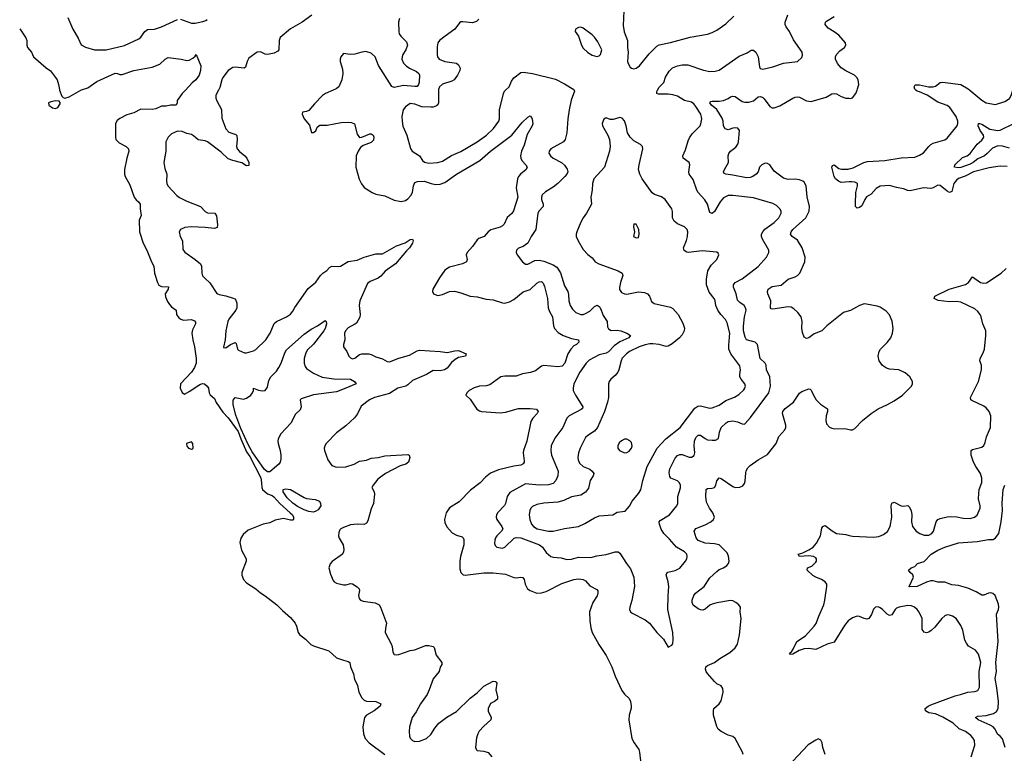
# Model space of a CAD drawing. Header units: inches. Extents: x 2001573 to 2220545, y 644482 to 846830.
# Tile 529 of 656: x 2072800 to 2081346, y 834240 to 840612. Entities that reach past the tile are written whole.
import ezdxf

# ---------------------------------------------------------------- set-up
doc = ezdxf.new("R2010")
doc.units = ezdxf.units.IN
doc.header["$MEASUREMENT"] = 0
for name, color, linetype in [('C0873', 7, 'Continuous'), ('C0874', 7, 'Continuous'), ('C0883', 7, 'Continuous'), ('C0884', 7, 'Continuous')]:
    doc.layers.add(name, color=color, linetype=linetype)

msp = doc.modelspace()

# ---------------------------------------------------------------- linework, layer by layer
at = {"layer": 'C0873', "color": 5}
for points, elevation in [([(2073146.2, 840000), (2073166.8, 839946.8), (2073176, 839936), (2073190.8, 839930.8), (2073230, 839940.3), (2073330, 840000)], 260), ([(2074238.9, 840000), (2074210.3, 839969.7), (2074166.8, 839910), (2074166.8, 839890), (2074158, 839870), (2074110, 839869.6), (2074070, 839859.3), (2074030, 839860.9), (2073981.1, 839838.9), (2073950, 839831.2), (2073850, 839834.2), (2073790, 839804.2), (2073730, 839785.1), (2073670, 839753.7), (2073644.9, 839735.1), (2073630.2, 839710), (2073630.2, 839590), (2073635.2, 839570), (2073662.2, 839542.2), (2073722.8, 839510), (2073744, 839490), (2073747.7, 839470), (2073730.7, 839410), (2073710.8, 839310), (2073711, 839270), (2073716, 839250), (2073756.7, 839176.7), (2073794, 839070), (2073810, 839046), (2073830, 839031), (2073846.8, 839010), (2073844.9, 838970), (2073854.4, 838910), (2073837.1, 838870), (2073838.8, 838770), (2073870.5, 838670), (2073904.4, 838610), (2073943, 838510), (2073964.9, 838470), (2073970.4, 838410), (2073994.9, 838330), (2074006.8, 838306.8), (2074030, 838295.3), (2074091.4, 838291.4), (2074087.7, 838270), (2074063.8, 838230), (2074065.2, 838205.2), (2074083.4, 838163.4), (2074099.3, 838139.3), (2074118.5, 838118.5), (2074157.3, 838090), (2074160.7, 838050), (2074182, 838022), (2074198, 838010), (2074222.8, 838002.8), (2074290, 838007.2), (2074317.2, 837997.2), (2074326, 837986), (2074326.7, 837970), (2074300.8, 837919.2), (2074295.2, 837890), (2074302.4, 837830), (2074318.6, 837770), (2074331.5, 837670), (2074331.4, 837630), (2074317.1, 837590), (2074290.1, 837550), (2074196.4, 837450), (2074192.2, 837410), (2074210, 837372.4), (2074230, 837360.1), (2074275.9, 837384.1), (2074339.2, 837430), (2074370, 837446.5), (2074390, 837452.8), (2074404.7, 837450), (2074428.6, 837428.6), (2074439.3, 837410), (2074443.8, 837370), (2074453.5, 837353.5), (2074490, 837320.7), (2074506.6, 837286.6), (2074562.3, 837202.3), (2074610, 837154), (2074696.5, 837036.5), (2074718.1, 836970), (2074770, 836858), (2074798.5, 836818.5), (2074891.9, 836631.9), (2074900.1, 836590), (2074901.3, 836550), (2074907.7, 836530), (2074950, 836494.6), (2074990, 836478.8), (2075006.5, 836466.5), (2075056.9, 836410), (2075148.6, 836330), (2075167.5, 836310), (2075177.7, 836290), (2075176.5, 836270), (2075170, 836265.1), (2075150, 836265.5), (2075090, 836280.2), (2075016.3, 836263.7), (2074970, 836243.2), (2074913, 836230), (2074782.4, 836177.6), (2074739.8, 836140.2), (2074719.6, 836110), (2074710.2, 836070), (2074724.2, 836004.2), (2074766.4, 835930), (2074766, 835910), (2074727.7, 835810), (2074727.9, 835787.9), (2074743, 835750), (2074770, 835720.4), (2074849.3, 835669.3), (2074890, 835633.4), (2074930, 835608.8), (2075033, 835530), (2075079.9, 835479.9), (2075150, 835420.5), (2075190.7, 835370), (2075203.4, 835343.4), (2075218, 835290), (2075230, 835270.8), (2075280.7, 835230), (2075325.7, 835185.7), (2075350, 835173.4), (2075484.7, 835130), (2075550, 835070.6), (2075610, 835047.7), (2075650, 835038.8), (2075664.7, 835030), (2075670.5, 834990), (2075697.1, 834930), (2075705.1, 834885.1), (2075733, 834830), (2075743.8, 834770), (2075770, 834722), (2075790, 834701.6), (2075810, 834694), (2075892, 834690), (2075936, 834670), (2075930, 834649.4), (2075875.5, 834610), (2075809.1, 834570.9), (2075792.2, 834550), (2075778, 834470), (2075783.1, 834410), (2075797.6, 834370), (2075832.4, 834330), (2075970, 834228.5)], 260), ([(2074525.4, 840000), (2074503.4, 839956.6), (2074502.4, 839930), (2074510, 839907.3), (2074551.8, 839831.8), (2074555.2, 839755.2), (2074590, 839662.4), (2074615, 839635), (2074675, 839615), (2074685.1, 839605.1), (2074688.4, 839570), (2074681.2, 839510), (2074687.8, 839490), (2074707.1, 839467.1), (2074754, 839430), (2074770.2, 839410), (2074788.4, 839370), (2074790, 839344), (2074770, 839343.5), (2074727.2, 839367.2), (2074650, 839388.4), (2074610, 839404.3), (2074550, 839459.9), (2074430, 839549.9), (2074410, 839559.9), (2074350, 839567.2), (2074310, 839603.9), (2074290, 839613.5), (2074250, 839622.4), (2074210, 839639.8), (2074170, 839643.1), (2074118.3, 839621.7), (2074090, 839592.7), (2074068.7, 839550), (2074067.2, 839470), (2074050.3, 839370), (2074059, 839319), (2074078, 839270), (2074074.9, 839210), (2074077.3, 839190), (2074086.5, 839170), (2074165.1, 839085.1), (2074187.9, 839067.9), (2074250, 839036.9), (2074368, 838990), (2074410, 838945.3), (2074430, 838934.9), (2074494, 838930), (2074507.9, 838907.9), (2074518, 838830), (2074514.5, 838805.5), (2074490, 838797.8), (2074410, 838807.9), (2074287.1, 838812.9), (2074232.8, 838807.2), (2074196.3, 838790), (2074184.4, 838770), (2074193.7, 838730), (2074212.6, 838690), (2074215.6, 838615.6), (2074233.3, 838593.3), (2074323, 838530), (2074368.5, 838490), (2074378, 838470), (2074381.1, 838410), (2074387.9, 838387.9), (2074405.8, 838365.8), (2074450, 838326), (2074510, 838233.7), (2074530, 838223.6), (2074590, 838214.3), (2074653.4, 838193.4), (2074667.6, 838187.6), (2074676, 838176), (2074685.2, 838150), (2074684.9, 838110), (2074674.9, 838090), (2074614, 838010), (2074606.7, 837990), (2074590.4, 837910.4), (2074582.7, 837830), (2074568.7, 837768.7), (2074570, 837764.7), (2074590, 837760.5), (2074628.8, 837791.2), (2074670, 837808.2), (2074678.2, 837798.2), (2074690.2, 837750.2), (2074700.4, 837740.4), (2074750, 837719.5), (2074770, 837717.6), (2074830, 837735.6), (2074850, 837746), (2074935, 837830), (2074975.2, 837890), (2075010, 837972.2), (2075030, 837990.3), (2075116.4, 838030), (2075150, 838054.2), (2075170, 838079.2), (2075186.8, 838113.2), (2075304.3, 838275.7), (2075370, 838331.6), (2075410, 838391.2), (2075430, 838410.2), (2075466.1, 838433.9), (2075490, 838460.3), (2075510, 838470.3), (2075570, 838466.9), (2075584, 838470), (2075650, 838510.2), (2075730, 838523.2), (2075790, 838547.8), (2075890, 838576.9), (2075950, 838577.3), (2076070, 838647.2), (2076146.2, 838673.8), (2076190, 838702), (2076210, 838704.7), (2076214.2, 838694.2), (2076210.2, 838670), (2076183.8, 838630), (2076156, 838604), (2076063.2, 838490), (2075973.2, 838426.8), (2075935.2, 838384.8), (2075912.6, 838367.4), (2075841.4, 838338.6), (2075820, 838320), (2075751.6, 838170), (2075748, 838130), (2075756.6, 838050), (2075752.3, 838027.7), (2075722.7, 837977.3), (2075710, 837966), (2075650, 837934.7), (2075628.9, 837910), (2075620.2, 837890), (2075623.2, 837830), (2075611.7, 837790), (2075612, 837770), (2075638.4, 837730), (2075655.5, 837690), (2075670, 837675.5), (2075690, 837666.7), (2075710, 837673.4), (2075750, 837703), (2075770, 837710.7), (2075830, 837708.4), (2075850, 837704.4), (2075890, 837683.7), (2075950, 837665.8), (2075990, 837643.2), (2076010, 837640.2), (2076090, 837672), (2076182.3, 837697.7), (2076250, 837735.8), (2076270, 837740.7), (2076451, 837731), (2076510, 837722.4), (2076576.2, 837736.2), (2076610, 837737.4), (2076674.8, 837710), (2076670.8, 837690), (2076610, 837677.3), (2076579.1, 837660.9), (2076546.8, 837633.2), (2076510, 837586.2), (2076487.9, 837570), (2076450, 837561.2), (2076390, 837565.2), (2076330.1, 837529.9), (2076210, 837478.8), (2076170, 837439.4), (2076152, 837430), (2076081.1, 837410), (2076010, 837365.7), (2075879.1, 837330), (2075835.8, 837310), (2075763.8, 837256.2), (2075732.8, 837187.2), (2075705.9, 837154.1), (2075630, 837085.3), (2075550, 837023.5), (2075460.8, 836930), (2075447.7, 836910), (2075443.6, 836890), (2075446, 836870), (2075474, 836790), (2075510, 836738.8), (2075550, 836724.9), (2075630, 836727.8), (2075703.7, 836750), (2075750, 836776.5), (2075810, 836787.2), (2075850, 836803.9), (2075910.5, 836809.5), (2075970, 836822.8), (2076170, 836834.9), (2076181, 836830), (2076187.3, 836810), (2076174, 836770), (2076152.4, 836750), (2076102.9, 836737.1), (2075976.5, 836670), (2075910, 836620.3), (2075866.7, 836570), (2075857.6, 836550), (2075878, 836510), (2075880.4, 836490), (2075872, 836410), (2075850, 836364), (2075822, 836258), (2075810, 836238), (2075790, 836227.3), (2075730, 836231.5), (2075670, 836225.1), (2075610, 836202), (2075586.8, 836190), (2075579.9, 836180.1), (2075570, 836158), (2075567.4, 836130), (2075572, 836110), (2075606.7, 836050), (2075613.4, 836010), (2075612, 835990), (2075603, 835970), (2075513.5, 835906.5), (2075495.1, 835884.9), (2075482, 835850), (2075496.3, 835796.3), (2075522, 835742), (2075530.5, 835730.5), (2075550, 835718.8), (2075610, 835702.8), (2075630, 835702.8), (2075675.3, 835715.3), (2075690, 835711.3), (2075730, 835686), (2075746, 835670), (2075750, 835654), (2075740.7, 835610), (2075746, 835586), (2075758, 835570), (2075781.7, 835561.7), (2075886.4, 835546.4), (2075920.7, 835530), (2075933, 835510), (2075983, 835370), (2075974.2, 835325.8), (2075972.7, 835290), (2076024.9, 835190), (2076033, 835167), (2076038, 835118), (2076050, 835098), (2076070, 835094), (2076090, 835098), (2076190, 835132.7), (2076230, 835139.5), (2076323.3, 835176.7), (2076350, 835177.1), (2076390, 835168), (2076398.7, 835158.7), (2076413.5, 835093.5), (2076465.5, 835030), (2076464, 835010), (2076450.4, 834989.6), (2076440.4, 834950), (2076390, 834887), (2076355.2, 834790), (2076335.8, 834750), (2076277.7, 834670), (2076240.2, 834599.8), (2076205.7, 834550), (2076184.4, 834470), (2076181.6, 834430), (2076183.8, 834390), (2076190, 834371.3), (2076210.4, 834350.4), (2076230, 834342.4), (2076270, 834344.6), (2076330, 834368.5), (2076370, 834404.4), (2076402.2, 834457.8), (2076439.1, 834500.9), (2076507.1, 834552.9), (2076590, 834602.6), (2076710, 834719.1), (2076770, 834766), (2076830, 834823), (2076910, 834865.5), (2076930, 834862.8), (2076937.1, 834857.1), (2076940.7, 834850), (2076933, 834790), (2076946.8, 834730), (2076946, 834710), (2076921, 834690), (2076887.9, 834672.1), (2076864.9, 834630), (2076866.1, 834606.1), (2076893, 834550), (2076890.7, 834530), (2076830, 834477), (2076788.1, 834431.9), (2076775.3, 834410), (2076766.1, 834373.9), (2076757.1, 834290), (2076764, 834270), (2076770, 834264.9), (2076830, 834259.1), (2076867.3, 834247.3), (2076897.3, 834210)], 280), ([(2075521.1, 840000), (2075454.9, 839970), (2075427.8, 839952.2), (2075357.7, 839882.3), (2075310, 839824), (2075290, 839814), (2075254, 839810), (2075251, 839790), (2075270.6, 839750), (2075315.3, 839695.3), (2075331.6, 839631.6), (2075350, 839631), (2075370, 839647.3), (2075382.6, 839677.4), (2075405.6, 839694.4), (2075470, 839696.9), (2075590, 839719.6), (2075650, 839722.2), (2075678.9, 839718.9), (2075706.3, 839706.3), (2075730, 839617.1), (2075750, 839588.2), (2075770, 839590.5), (2075840.1, 839619.9), (2075850, 839621.6), (2075867.3, 839610), (2075874.7, 839590), (2075870, 839566), (2075850, 839545.6), (2075781.6, 839518.4), (2075759.4, 839500.6), (2075738.7, 839470), (2075721.7, 839430), (2075718, 839330), (2075746.1, 839226.1), (2075765.8, 839185.8), (2075790, 839154), (2075858.8, 839110), (2075890, 839095.8), (2075970, 839083.1), (2076050, 839044), (2076110, 839031.3), (2076150, 839041.5), (2076170, 839055.6), (2076195.6, 839084.4), (2076209.9, 839110.1), (2076217.3, 839170), (2076230, 839198.3), (2076252.3, 839207.7), (2076310, 839209.4), (2076371, 839189), (2076410, 839181.5), (2076450, 839184.1), (2076490, 839197.1), (2076590, 839271.3), (2076793, 839390), (2076886.3, 839470), (2077072.1, 839610), (2077162.2, 839717.8), (2077210, 839766), (2077230, 839775.5), (2077242, 839762), (2077248.5, 839748.5), (2077252.7, 839707.3), (2077247.6, 839690), (2077205.5, 839614.5), (2077178.6, 839521.4), (2077155.5, 839470), (2077148, 839430), (2077149.1, 839410), (2077158.3, 839390), (2077193.1, 839350), (2077203.7, 839330), (2077197.1, 839310), (2077146.7, 839270), (2077130.3, 839250), (2077121.1, 839230), (2077109.2, 839150), (2077123.2, 839070), (2077087.3, 838952.7), (2077071.4, 838928.6), (2077030, 838892.3), (2077004.2, 838835.8), (2076990, 838820.5), (2076971, 838809), (2076890, 838785.4), (2076866.7, 838770), (2076830.2, 838729.8), (2076784.9, 838710), (2076770, 838698.4), (2076730, 838641.3), (2076683.1, 838590), (2076676, 838570), (2076684.7, 838530), (2076679, 838510), (2076643, 838490), (2076530, 838463.5), (2076490, 838435.3), (2076442.4, 838370), (2076387, 838270), (2076382.4, 838250), (2076390.6, 838230), (2076430, 838216.5), (2076470, 838224.4), (2076530, 838250.2), (2076573.3, 838253.3), (2076630, 838239.6), (2076710, 838210.2), (2076770, 838203.8), (2076850, 838184.7), (2076910, 838177.7), (2076990, 838152), (2077010, 838151.1), (2077050, 838161.6), (2077090, 838180.7), (2077170, 838248.9), (2077230, 838269.1), (2077290, 838323.6), (2077310, 838335.6), (2077330, 838337), (2077343.6, 838323.6), (2077354.8, 838294.8), (2077382.2, 838190), (2077387.7, 838107.7), (2077398, 838078), (2077424.9, 838030), (2077432.7, 837952.7), (2077441.1, 837930), (2077474.1, 837894.1), (2077518.4, 837870), (2077590, 837842.5), (2077650, 837832), (2077653.7, 837810), (2077632.2, 837790), (2077610, 837777.8), (2077584.1, 837750), (2077559.2, 837710), (2077530.9, 837630), (2077510, 837603.9), (2077470, 837597.3), (2077350, 837609.4), (2077330, 837603.4), (2077276.7, 837563.3), (2077233.2, 837546.8), (2077164.5, 837535.5), (2077110, 837516.8), (2077010, 837516.8), (2076974.8, 837510), (2076879.3, 837440.7), (2076850, 837432.1), (2076790, 837428.7), (2076745.4, 837414.5), (2076700.5, 837390), (2076680.7, 837370), (2076671, 837350), (2076710, 837314.8), (2076768.7, 837230), (2076790, 837214.7), (2076808.3, 837208.3), (2076970, 837196.1), (2077017.3, 837202.7), (2077130, 837233.7), (2077230, 837236), (2077286, 837230), (2077301.6, 837210), (2077292, 837190), (2077254.9, 837150), (2077238, 837122), (2077200.7, 836950), (2077174.3, 836870), (2077171.5, 836850), (2077178.5, 836781.4), (2077178, 836770), (2077170, 836755.1), (2077150, 836743.5), (2077090, 836734.7), (2076957, 836703), (2076887.4, 836672.6), (2076842, 836638), (2076797.6, 836590), (2076714.2, 836525.8), (2076615.2, 836424.8), (2076530, 836371.8), (2076500.5, 836330), (2076486, 836270), (2076490, 836244.7), (2076507.5, 836207.5), (2076555.1, 836155.1), (2076590, 836134.9), (2076639.3, 836119.3), (2076650.3, 836110.3), (2076656.3, 836096.3), (2076656.2, 836050), (2076626.7, 835950), (2076621, 835910), (2076621.1, 835841.1), (2076627.6, 835810), (2076649.1, 835789.1), (2076667.6, 835787.6), (2076830, 835808), (2076910, 835808), (2077016.5, 835796.5), (2077090, 835766.7), (2077110, 835764.4), (2077150, 835770.4), (2077167.5, 835767.5), (2077179.1, 835750), (2077186.4, 835710), (2077207.4, 835667.4), (2077230, 835653), (2077290, 835630.5), (2077330, 835633.7), (2077370, 835645.5), (2077504.7, 835715.3), (2077610, 835751), (2077650, 835756), (2077692.2, 835750), (2077710, 835737.8), (2077750, 835695.6), (2077810, 835661.6), (2077818, 835650), (2077819.6, 835630), (2077811.7, 835608.3), (2077773.4, 835550), (2077746.5, 835470), (2077748.1, 835390), (2077757.2, 835330), (2077770.2, 835290), (2077825.6, 835185.6), (2077891.8, 835090), (2077940.2, 834990), (2077969, 834910), (2078026.5, 834786.5), (2078050, 834753.4), (2078090, 834716), (2078101.2, 834690), (2078108.2, 834651.8), (2078107.1, 834632.9), (2078090.4, 834570), (2078087.4, 834530), (2078114.3, 834370), (2078133.1, 834330), (2078172.6, 834272.6), (2078180.2, 834250), (2078191.3, 834150)], 320), ([(2076436, 840000), (2076436.5, 839890), (2076428.3, 839871.7), (2076417.2, 839862.8), (2076390, 839852), (2076370, 839850.9), (2076290, 839855.8), (2076230, 839878.5), (2076190, 839882.4), (2076150, 839855.6), (2076128.5, 839830), (2076117.4, 839770), (2076118.5, 839730), (2076126.3, 839686.3), (2076161.7, 839610), (2076193.3, 839493.3), (2076207.7, 839470), (2076270, 839430.5), (2076296.4, 839390), (2076314.1, 839374.1), (2076350, 839366.9), (2076430, 839371.3), (2076470, 839382.4), (2076547.3, 839432.7), (2076630, 839467.4), (2076770, 839550.1), (2076853.1, 839610), (2076912.6, 839667.4), (2076958.8, 839730), (2076964.1, 839750), (2076964.2, 839830), (2076998.4, 839970), (2077007.8, 839990), (2077018.1, 840000)], 340), ([(2077612, 840000), (2077616.3, 839990), (2077587.9, 839912.1), (2077568.6, 839828.6), (2077557.4, 839750), (2077550.2, 839630), (2077535.8, 839570), (2077518.8, 839550), (2077409.2, 839490.8), (2077394.9, 839470), (2077393.2, 839453.2), (2077407.7, 839430), (2077430.6, 839410), (2077502, 839370), (2077528.1, 839348.1), (2077552.6, 839312.6), (2077557.4, 839290), (2077549.1, 839270), (2077532.9, 839250), (2077470, 839189.1), (2077430, 839156.8), (2077362.6, 839117.4), (2077335.8, 839090), (2077329.1, 839070.9), (2077330.3, 839050), (2077343.1, 839010), (2077343.7, 838990), (2077307.8, 838952.2), (2077297.3, 838930), (2077279, 838790), (2077240.3, 838730), (2077210.2, 838669.8), (2077170, 838643), (2077130, 838626.6), (2077113.4, 838610), (2077110.6, 838590), (2077119.1, 838570), (2077163.7, 838510), (2077190, 838488.9), (2077210, 838487.6), (2077270, 838519), (2077310, 838523.9), (2077350, 838515.8), (2077430, 838483.8), (2077463.2, 838463.2), (2077493.2, 838413.2), (2077530, 838299.1), (2077557, 838250), (2077564, 838224), (2077565.5, 838170), (2077576.9, 838130), (2077597.5, 838097.5), (2077628.4, 838070), (2077670, 838052.6), (2077690, 838052.4), (2077710, 838058.6), (2077750, 838080.8), (2077790, 838122), (2077811.3, 838131.3), (2077830, 838121.3), (2077834.4, 838114.4), (2077848.1, 838090), (2077864, 838044), (2077899.5, 837990), (2077903.4, 837943.4), (2077910, 837925.5), (2077933.4, 837913.4), (2077985.6, 837914.4), (2078017.3, 837910), (2078070.7, 837890), (2078100.5, 837870), (2078086.4, 837850), (2078010, 837814.7), (2077960.3, 837779.7), (2077910, 837726.2), (2077890, 837715.4), (2077830, 837701.2), (2077744.1, 837655.9), (2077717.3, 837630), (2077663.2, 837550), (2077608.8, 837450), (2077603, 837410), (2077605.5, 837390), (2077623.1, 837350), (2077688.2, 837250), (2077684.4, 837235.6), (2077674.4, 837225.6), (2077569.4, 837170.6), (2077548.5, 837151.5), (2077515.6, 837070), (2077443.6, 836976.4), (2077413.8, 836910), (2077409.2, 836870), (2077416.2, 836830), (2077473, 836690), (2077470.2, 836650), (2077455, 836610), (2077430, 836583.7), (2077390, 836571.9), (2077308, 836568), (2077190, 836581.6), (2077055.1, 836504.9), (2077031.5, 836470), (2077016.5, 836410), (2077007.5, 836392.5), (2076949.1, 836330.9), (2076937.6, 836310), (2076935.8, 836290), (2076941.3, 836270), (2076983.7, 836210), (2076992.2, 836190), (2076982.4, 836170), (2076941.3, 836130), (2076930, 836112.3), (2076923.1, 836090), (2076921.7, 836061.7), (2076926.1, 836046.1), (2076942.8, 836030), (2076990, 836023), (2077010, 836030.5), (2077090.8, 836109.2), (2077110, 836115.8), (2077150, 836111.9), (2077311.5, 836051.5), (2077336.9, 836030), (2077370, 835983.6), (2077410, 835950.3), (2077430, 835943.2), (2077498.9, 835938.9), (2077550, 835923.1), (2077590, 835925.5), (2077650, 835942.2), (2077758, 835942), (2077810, 835954.9), (2077890, 835965.7), (2077970, 835990.4), (2077996, 835990), (2078010, 835978.8), (2078066.7, 835890), (2078102.7, 835842.7), (2078130.3, 835770), (2078136.9, 835690), (2078113.4, 835566.6), (2078096.3, 835510), (2078094, 835490), (2078102.8, 835470), (2078117.5, 835457.5), (2078230, 835399.1), (2078267.3, 835370), (2078330.8, 835290), (2078386.8, 835230), (2078430, 835162), (2078460.4, 835179.6), (2078468, 835190), (2078473.2, 835230), (2078469.3, 835290.7), (2078426.3, 835490), (2078428, 835608), (2078434.3, 835690), (2078429.6, 835730), (2078411.5, 835790), (2078419.5, 835810), (2078425.6, 835814.4), (2078490, 835827.9), (2078530, 835847.9), (2078579.5, 835910), (2078591.8, 835930), (2078595, 835950), (2078590.3, 835970.3), (2078571.7, 835990), (2078501.7, 836030), (2078440.5, 836100.5), (2078390, 836149.7), (2078366.6, 836186.6), (2078352.3, 836230), (2078351.5, 836250), (2078359.1, 836260.9), (2078441.6, 836310), (2078503.6, 836390), (2078511.3, 836410), (2078512.8, 836470), (2078534.9, 836545.1), (2078535.1, 836570), (2078526.3, 836590), (2078510, 836607.8), (2078453.2, 836630), (2078442.9, 836642.9), (2078437.7, 836677.7), (2078443.1, 836710), (2078490, 836804.4), (2078510, 836825.7), (2078530, 836835.3), (2078550, 836836), (2078610, 836812.2), (2078630, 836812.2), (2078654, 836826), (2078660.5, 836850), (2078654, 836910), (2078657.4, 836950), (2078670, 836982.4), (2078690, 837004.2), (2078710, 837003.7), (2078750, 836973.1), (2078770, 836964), (2078810, 836958.9), (2078838.9, 836961.1), (2078864.5, 836975.5), (2078875.1, 837030), (2078889.7, 837070), (2078930.9, 837109.1), (2078950, 837121.1), (2078990, 837128.9), (2079030, 837118.9), (2079070, 837100.4), (2079090, 837099.1), (2079096.3, 837103.7), (2079142.8, 837157.2), (2079302.3, 837370), (2079316, 837430), (2079311.1, 837511.1), (2079281.3, 837570), (2079278, 837610), (2079271.6, 837630), (2079226.3, 837670), (2079202.9, 837790), (2079184, 837810), (2079110, 837829.8), (2079095.6, 837855.6), (2079083.6, 837910), (2079082.4, 837950), (2079090.7, 838030), (2079104.8, 838090), (2079099.7, 838110), (2079088, 838128), (2079050, 838155.4), (2079030, 838177), (2079018.2, 838230), (2078996.8, 838290), (2078996, 838310), (2079009.7, 838330), (2079070, 838360.2), (2079211.2, 838468.8), (2079282.6, 838550), (2079303, 838590), (2079301.1, 838610), (2079246.4, 838706.4), (2079239.4, 838730), (2079240.2, 838750), (2079249.4, 838770.6), (2079268.2, 838791.8), (2079347.3, 838850), (2079388.6, 838890), (2079409.7, 838930), (2079408.2, 838950), (2079398, 838970), (2079370, 838997.4), (2079335.9, 839015.9), (2079170, 839063.1), (2078990, 839086.2), (2078950, 839083.5), (2078910, 839065.6), (2078879.3, 839030), (2078830, 838945.1), (2078810, 838929.6), (2078790, 838937.2), (2078770.5, 839010.5), (2078747.3, 839047.3), (2078689.7, 839110), (2078678.5, 839130), (2078644.4, 839224.4), (2078609.6, 839270), (2078607.6, 839290), (2078618, 839350), (2078612, 839370), (2078559.5, 839410), (2078556.2, 839430), (2078580, 839480), (2078601, 839559), (2078613.8, 839586.2), (2078638.4, 839621.6), (2078705.1, 839690), (2078713.5, 839706.5), (2078722, 839750), (2078713.6, 839790), (2078670, 839857.6), (2078650, 839880.5), (2078630, 839894.3), (2078570, 839911.3), (2078510, 839946.3), (2078470, 839958), (2078430, 839965.1), (2078343.6, 839963.6), (2078329, 839970), (2078329.4, 839989.4), (2078335.6, 840000)], 340), ([(2080000, 838083.4), (2079950, 838068.5), (2079806.7, 837953.3), (2079761.6, 837910), (2079696, 837884), (2079650, 837849.6), (2079630, 837843.7), (2079610, 837854), (2079595.3, 837895.3), (2079588.1, 837931.9), (2079591.8, 837990), (2079582.7, 838030), (2079555.1, 838070), (2079520.6, 838100.6), (2079495.8, 838115.8), (2079470, 838119.1), (2079336.6, 838096.6), (2079321.8, 838101.8), (2079315.6, 838110), (2079319.3, 838170), (2079293.5, 838230), (2079289.8, 838250), (2079296.9, 838270), (2079330, 838294), (2079410, 838305.3), (2079470, 838359.5), (2079530, 838379), (2079550, 838390.3), (2079571.1, 838410), (2079614.2, 838510), (2079618.7, 838550), (2079592.7, 838630), (2079550, 838696.8), (2079505.6, 838730), (2079491.1, 838750), (2079496.8, 838770), (2079509.8, 838790), (2079623.5, 838890), (2079652.9, 838950), (2079656.8, 838990), (2079634.3, 839074.3), (2079626, 839170), (2079610, 839199.7), (2079597.6, 839210), (2079570, 839220.9), (2079530, 839226.2), (2079470, 839223.1), (2079430, 839235.8), (2079350, 839296.9), (2079311.1, 839350), (2079290, 839364), (2079270, 839365.1), (2079240.9, 839350), (2079222.6, 839330), (2079208.7, 839291.3), (2079191.6, 839270), (2079164.2, 839250), (2079140.3, 839239.7), (2079110, 839238.4), (2078990, 839262.2), (2078928.8, 839268.8), (2078915.6, 839275.6), (2078909.7, 839290), (2078916.4, 839310), (2078950.9, 839370), (2078949.7, 839430), (2078955.1, 839450), (2078970.9, 839469.1), (2079016.1, 839503.9), (2079033.3, 839530), (2079039.7, 839550), (2079047, 839650), (2079032.7, 839670), (2079013.5, 839673.5), (2078990, 839671), (2078950, 839656.4), (2078924.4, 839664.4), (2078910, 839689.3), (2078907.3, 839730), (2078896.9, 839756.9), (2078850.4, 839830.4), (2078805.6, 839870), (2078789.8, 839890.2), (2078798.4, 839901.6), (2078810, 839904.6), (2078870, 839903.9), (2078910, 839909.1), (2078950, 839927.6), (2078970, 839942.6), (2078990, 839948.9), (2079010, 839946), (2079070, 839901.8), (2079094.2, 839894.2), (2079130, 839894.1), (2079170, 839907.6), (2079210, 839941.7), (2079230, 839946), (2079250, 839935.9), (2079263.2, 839923.2), (2079310, 839857.4), (2079330, 839846.2), (2079350, 839847.3), (2079397.5, 839862.5), (2079510, 839929.1), (2079530, 839939), (2079550, 839942.3), (2079570, 839938.9), (2079630, 839905.7), (2079670, 839901.1), (2079800.3, 839939.7), (2079850, 839967.2), (2079870, 839971.8), (2079890, 839968.5), (2079930, 839944.9), (2079970, 839930.4), (2080000, 839929)], 320), ([(2080000, 839202.2), (2079930, 839198.5), (2079906.2, 839210), (2079882, 839230), (2079870.8, 839250), (2079850, 839331.3), (2079854.9, 839345.1), (2079870, 839352.4), (2079910, 839319), (2079934.1, 839314.1), (2079990, 839312.9), (2080000, 839315.4)], 280), ([(2079080.3, 834230), (2079073.8, 834250), (2079010, 834369.5), (2078990, 834384.7), (2078950, 834396.9), (2078888.6, 834428.6), (2078862.9, 834450), (2078850, 834473.2), (2078822.4, 834570), (2078821.3, 834610), (2078826.3, 834630), (2078870, 834670.3), (2078890, 834695.5), (2078906.4, 834770), (2078904.2, 834804.2), (2078890, 834827), (2078850, 834844.5), (2078830, 834863.7), (2078770, 834932.7), (2078758.4, 834950), (2078753.3, 834970), (2078756.9, 834990), (2078770, 835002), (2078830.9, 835029.1), (2078877.2, 835062.8), (2078964.6, 835115.4), (2079010, 835156), (2079030, 835187), (2079048.6, 835270), (2079063.1, 835410), (2079054.3, 835470), (2079055.1, 835510), (2079042.9, 835530), (2079017, 835550), (2078990, 835563.1), (2078970, 835566.2), (2078852.4, 835547.6), (2078810, 835535.1), (2078790, 835526.3), (2078750, 835491.8), (2078730, 835483.6), (2078710, 835485.6), (2078690, 835494.5), (2078645.8, 835525.8), (2078637.6, 835550), (2078638, 835570), (2078652.4, 835610), (2078665.4, 835630), (2078740.4, 835690), (2078790, 835764.2), (2078850, 835819), (2078870, 835835.3), (2078910, 835851.7), (2078938.9, 835870), (2078952.3, 835890), (2078957.3, 835910), (2078953.4, 835953.4), (2078940.5, 835980.5), (2078870, 836049.7), (2078830, 836060.8), (2078750, 836066.6), (2078690, 836087.1), (2078672.5, 836112.5), (2078655.1, 836170), (2078670, 836193.8), (2078750, 836224.2), (2078799.5, 836250), (2078821.6, 836270), (2078829.7, 836290), (2078815.4, 836330), (2078786, 836370), (2078762.3, 836422.3), (2078755.9, 836470), (2078757.4, 836530), (2078770, 836540.3), (2078810, 836542.2), (2078830.6, 836549.4), (2078843.1, 836570), (2078852.2, 836607.8), (2078870, 836632.4), (2078890, 836627), (2078990, 836557.3), (2079010, 836547.8), (2079050, 836550.3), (2079075.7, 836564.3), (2079090, 836583.8), (2079096.9, 836603.1), (2079103.1, 836676.9), (2079106.7, 836693.3), (2079121, 836719), (2079140.1, 836739.9), (2079209.6, 836790), (2079290, 836834.4), (2079364.7, 836930), (2079388.7, 836991.3), (2079441.3, 837050), (2079449.7, 837070), (2079451.1, 837090), (2079422.3, 837190), (2079425.3, 837210), (2079444.6, 837235.4), (2079515.1, 837290), (2079570, 837368.4), (2079590, 837383.7), (2079650, 837406), (2079661.6, 837401.6), (2079670, 837394.8), (2079689.2, 837350), (2079714.7, 837310), (2079750, 837272.8), (2079811.3, 837231.3), (2079812.2, 837210), (2079799.3, 837170), (2079796.3, 837130), (2079802.8, 837102.8), (2079830, 837073.4), (2079850, 837063), (2079870, 837059.3), (2079962.5, 837062.5), (2080000, 837052.9)], 320), ([(2080000, 835397.1), (2079990, 835390.5), (2079958.9, 835350), (2079870, 835205.1), (2079810, 835188.5), (2079710, 835141.7), (2079649.6, 835149.6), (2079610, 835146.9), (2079566.7, 835133.3), (2079510, 835101.2), (2079490, 835098), (2079482, 835110), (2079498.4, 835121.6), (2079514.5, 835145.5), (2079545.3, 835210), (2079619.3, 835260.7), (2079697, 835343), (2079713.1, 835366.9), (2079735.1, 835430), (2079779.8, 835530), (2079789.8, 835570), (2079806.9, 835690), (2079805.1, 835710), (2079791.5, 835730), (2079760.7, 835750), (2079709.9, 835769.9), (2079685.3, 835785.3), (2079636, 835830), (2079637.2, 835850), (2079674.3, 835865.7), (2079710, 835899.3), (2079716, 835910), (2079716.4, 835930), (2079710, 835938), (2079690, 835949.7), (2079650, 835955.6), (2079570, 835949.8), (2079556, 835970), (2079597.7, 835982.3), (2079650, 836006), (2079688.2, 836031.8), (2079714.9, 836065.1), (2079737.1, 836102.9), (2079749.6, 836130), (2079763.5, 836196.5), (2079770, 836211), (2079783.7, 836216.3), (2079790, 836217.3), (2079851.5, 836171.5), (2079890, 836150.3), (2079970, 836139.6), (2080000, 836133)], 280), ([(2079790.8, 834230.8), (2079769.7, 834290), (2079764.2, 834330), (2079753.9, 834353.9), (2079741.2, 834361.2), (2079730, 834364.5), (2079710, 834355.6), (2079645.1, 834314.9), (2079510, 834171.8)], 320)]:
    msp.add_lwpolyline(points, dxfattribs=dict(at, elevation=elevation))
for points, elevation in [([(2073110, 839906.6), (2073070, 839899.3), (2073051.3, 839890), (2073052, 839870), (2073085.2, 839845.2), (2073110, 839839.1), (2073130, 839848.2), (2073150, 839882), (2073152.3, 839892.3), (2073144, 839904)], 260), ([(2078010, 839761.2), (2077950, 839744.2), (2077925.4, 839745.4), (2077890, 839758), (2077883.6, 839756.4), (2077871.3, 839748.7), (2077856, 839710), (2077857.3, 839690), (2077905.5, 839610), (2077919.3, 839570), (2077924.4, 839510), (2077918.4, 839470), (2077874.9, 839330), (2077784.4, 839230), (2077771.5, 839188.5), (2077769.1, 839130), (2077758.3, 839070), (2077762, 839010), (2077719.5, 838930), (2077690, 838889.5), (2077670, 838852.3), (2077634.9, 838770), (2077628.7, 838750), (2077630.3, 838730), (2077647, 838690), (2077690, 838616.4), (2077730, 838573), (2077770, 838542.8), (2077794, 838510), (2077826, 838490), (2077994.8, 838430), (2078028, 838410), (2078034.4, 838390), (2078014.9, 838330), (2078006.6, 838286.6), (2078007.1, 838267.1), (2078023.4, 838243.4), (2078050, 838230.4), (2078070, 838228.7), (2078170, 838248.9), (2078222.7, 838242.7), (2078250.5, 838230), (2078266, 838210), (2078284.9, 838164.9), (2078306.7, 838146.7), (2078450, 838114), (2078470, 838104.4), (2078515.3, 838050), (2078555.5, 837975.5), (2078570, 837931.3), (2078568.9, 837910), (2078550, 837874), (2078526.7, 837850), (2078463.8, 837796.2), (2078430, 837776.8), (2078410, 837773.8), (2078349.8, 837789.8), (2078296.3, 837796.3), (2078270, 837795.9), (2078230, 837787.5), (2078175.6, 837770), (2078093.1, 837730), (2078066.3, 837710), (2078030, 837672.8), (2078020.2, 837650), (2078000.6, 837570), (2077990.7, 837549.3), (2077970, 837521.7), (2077932.2, 837490), (2077915.8, 837470), (2077911.8, 837450), (2077910.3, 837330), (2077902, 837290), (2077877.4, 837210), (2077815.6, 837070), (2077790, 837039.3), (2077730, 837000.9), (2077710, 836982.2), (2077663.5, 836890), (2077650.2, 836850), (2077644.4, 836810), (2077646.3, 836790), (2077660.2, 836760.2), (2077691.2, 836731.2), (2077750, 836706.7), (2077770.4, 836690), (2077783, 836670), (2077777.3, 836650), (2077750.6, 836610), (2077738, 836542), (2077712.4, 836507.6), (2077670, 836482), (2077590, 836467.8), (2077524, 836436), (2077470, 836420.9), (2077350, 836413.3), (2077290, 836400.3), (2077250, 836382.6), (2077236.5, 836370), (2077226.7, 836350), (2077222.6, 836310), (2077228.6, 836270), (2077242.7, 836230), (2077258.4, 836210), (2077290.5, 836190), (2077390, 836170.2), (2077430, 836168.1), (2077530, 836192), (2077650, 836210.3), (2077705.3, 836234.7), (2077790, 836286), (2077830, 836303), (2077949.6, 836310.4), (2077985.6, 836334.4), (2078056.4, 836343.6), (2078092.2, 836387.8), (2078115.6, 836430), (2078170, 836495.8), (2078190.6, 836529.4), (2078209.8, 836610), (2078246.8, 836730), (2078332.7, 836890), (2078409.8, 836970), (2078534.2, 837070), (2078661.1, 837238.9), (2078685, 837255), (2078710, 837258.2), (2078790, 837239), (2078810, 837242), (2078870, 837264.3), (2078930, 837305), (2079005.5, 837334.5), (2079042.3, 837357.7), (2079084.1, 837395.9), (2079095.1, 837410), (2079100.5, 837430), (2079092.8, 837450), (2079060.9, 837490), (2079052.1, 837510), (2079050.9, 837530), (2079057.8, 837570), (2079050, 837605.6), (2078973.8, 837710), (2078955.8, 837750), (2078954.5, 837785.5), (2078963.4, 837890), (2078940, 837980), (2078926.5, 838006.5), (2078886, 838050), (2078859.7, 838090), (2078843.5, 838130), (2078836.9, 838170), (2078827.1, 838190), (2078784, 838244), (2078760.9, 838310), (2078760.6, 838359.4), (2078773, 838430), (2078800.9, 838479.1), (2078851.5, 838530), (2078869.3, 838570), (2078863.2, 838583.2), (2078850, 838592.3), (2078723.8, 838603.8), (2078606, 838590), (2078590, 838591.5), (2078567.3, 838607.2), (2078562, 838630), (2078587.4, 838692.6), (2078597.1, 838730), (2078599.3, 838770), (2078593.7, 838790), (2078571.6, 838811.6), (2078510, 838839.7), (2078481.8, 838861.8), (2078465.1, 838890), (2078466, 838946), (2078459.5, 838970), (2078418.4, 839030), (2078402, 839050), (2078370, 839072.3), (2078310, 839094), (2078290, 839107.4), (2078203.5, 839230), (2078182.4, 839270), (2078172, 839310), (2078175.6, 839350), (2078207.6, 839490), (2078206.6, 839510), (2078188.2, 839528.2), (2078130, 839560.7), (2078098.4, 839590), (2078076.9, 839630), (2078065.1, 839690), (2078050, 839734), (2078030, 839757.2)], 360), ([(2078130, 838836), (2078126.4, 838813.6), (2078135.5, 838770), (2078127.7, 838727.7), (2078150, 838716), (2078170, 838721), (2078177, 838750), (2078173.6, 838790), (2078150, 838835.1)], 380), ([(2074950, 836684.5), (2074924.9, 836704.9), (2074818.8, 836858.8), (2074783, 836923), (2074720.7, 837060.7), (2074676, 837176), (2074652, 837268), (2074651.7, 837308.3), (2074670, 837330.2), (2074743.2, 837316.8), (2074770, 837324), (2074806, 837350), (2074820.9, 837370), (2074829.2, 837390), (2074830, 837412), (2074874, 837394), (2074908.7, 837388.7), (2074930, 837390.5), (2074950, 837420.7), (2074961.3, 837478.7), (2074980.5, 837510), (2075030, 837559.6), (2075049.8, 837590), (2075070.7, 837630), (2075101.4, 837718.6), (2075117, 837743), (2075270, 837879.2), (2075330, 837924.2), (2075385.9, 837954.1), (2075450, 837998.8), (2075461, 837990), (2075463, 837970), (2075452.4, 837930), (2075440.8, 837910), (2075350, 837792.4), (2075296.9, 837743.1), (2075282.9, 837717.1), (2075269.5, 837669.5), (2075269.5, 837629.5), (2075278.8, 837598.8), (2075290, 837583.1), (2075350, 837541.5), (2075426.2, 837506.2), (2075527.8, 837492.2), (2075670, 837488.2), (2075706.8, 837470), (2075721, 837450), (2075630.6, 837410), (2075550, 837380.8), (2075350, 837353), (2075242.2, 837317.8), (2075234.9, 837310), (2075242.3, 837250), (2075235.6, 837224.4), (2075195, 837185), (2075152.9, 837107.1), (2075065.8, 837014.2), (2075044.4, 836970), (2075040.2, 836950), (2075042.4, 836930), (2075061.3, 836870), (2075067.7, 836830), (2075066.3, 836793.7), (2075059.5, 836770), (2075048.5, 836750), (2074970, 836686.2)], 260), ([(2074290, 836946.2), (2074248.5, 836930), (2074250, 836907.5), (2074264.1, 836890), (2074290, 836880.7), (2074298.3, 836881.7), (2074306.3, 836890), (2074303.1, 836930)], 260), ([(2078050, 836969.3), (2078024.7, 836955.3), (2078004.6, 836935.4), (2077993, 836910), (2077993, 836890), (2078004.9, 836870), (2078050, 836848.4), (2078070, 836852.4), (2078090, 836864.9), (2078111.1, 836890), (2078116.9, 836910), (2078110, 836939), (2078095.1, 836955.1), (2078070, 836969.2)], 380), ([(2075350, 836335.1), (2075310, 836340.5), (2075270, 836353.3), (2075210, 836383.7), (2075170, 836413.7), (2075120.3, 836460.3), (2075086.6, 836510), (2075085.6, 836530), (2075110, 836536), (2075150, 836532.2), (2075270, 836461.3), (2075290, 836454), (2075364.5, 836444.5), (2075402, 836430), (2075411.3, 836410), (2075414, 836390), (2075390, 836356), (2075370, 836343)], 260)]:
    msp.add_lwpolyline(points, close=True, dxfattribs=dict(at, elevation=elevation))
at = {"layer": 'C0874', "color": 5}
for points, elevation in [([(2073217.6, 840630), (2073261.7, 840530), (2073307.6, 840450), (2073333.7, 840393.7), (2073370, 840372.9), (2073450, 840350.3), (2073550, 840349.1), (2073710, 840386.2), (2073835.1, 840444.9), (2073850, 840458.5), (2073885.8, 840510), (2073910, 840526.7), (2073970, 840528.5), (2074030, 840548.5), (2074170, 840612.4)], 280), ([(2075337, 840650), (2075251.6, 840590), (2075150, 840532.2), (2075062.1, 840457.9), (2075051.4, 840430), (2075050.4, 840350), (2075040.7, 840339.3), (2075010, 840320.5), (2074950, 840309.7), (2074930, 840313.5), (2074890, 840332.5), (2074861.6, 840330), (2074790, 840278.7), (2074774.9, 840250), (2074760.9, 840199.1), (2074748.9, 840191.1), (2074670, 840199.8), (2074650, 840195.6), (2074610, 840169.7), (2074563.6, 840110), (2074554.3, 840090), (2074537, 840023), (2074525.4, 840000)], 280), ([(2076097.4, 840622.6), (2076089.2, 840590), (2076090, 840506), (2076093.8, 840490), (2076108, 840470), (2076158.3, 840418.3), (2076164.7, 840390), (2076151.1, 840350), (2076125.8, 840310), (2076118.4, 840290), (2076117.1, 840270), (2076130, 840235.3), (2076153.4, 840210), (2076183.7, 840190), (2076242.9, 840162.9), (2076264.2, 840144.2), (2076269.3, 840129.3), (2076266.2, 840070), (2076262.4, 840050), (2076250, 840032.8), (2076230, 840030.8), (2076130, 840038.8), (2076050, 840022.8), (2076031.5, 840031.5), (2075913.5, 840213.5), (2075884.1, 840290), (2075850, 840321.2), (2075805.2, 840334.8), (2075770.2, 840329.8), (2075710, 840311.1), (2075669.7, 840309.7), (2075610, 840319.5), (2075588, 840290), (2075580.5, 840270), (2075581.6, 840250), (2075602, 840182), (2075605.4, 840145.4), (2075596.9, 840090), (2075570.2, 840030), (2075547.9, 840012.1), (2075521.1, 840000)], 320), ([(2078044.9, 840690), (2078038.5, 840561.5), (2078046.7, 840506.7), (2078076.3, 840430), (2078074.9, 840370), (2078080.5, 840330), (2078074.8, 840250), (2078081, 840230), (2078099.1, 840199.1), (2078110.5, 840190.5), (2078130, 840186), (2078150, 840190.5), (2078179.5, 840210), (2078264.1, 840315.9), (2078330, 840382.6), (2078350, 840394.6), (2078450, 840413.1), (2078619.5, 840460.5), (2078770, 840487.2), (2078810, 840499.5), (2078850, 840519.5), (2078930, 840577.1), (2078997.5, 840642.5)], 360), ([(2078335.6, 840000), (2078350, 840024.9), (2078390, 840065.5), (2078406.6, 840113.4), (2078436.2, 840163.8), (2078467.2, 840192.8), (2078510, 840211.5), (2078550, 840219.6), (2078599.1, 840219.1), (2078734.4, 840174.4), (2078790, 840163.2), (2078836.4, 840163.6), (2078870, 840174), (2079045.8, 840294.2), (2079114.9, 840325.1), (2079150, 840346), (2079170, 840348), (2079190.3, 840330), (2079208.5, 840290), (2079220.9, 840200.9), (2079228.3, 840188.3), (2079250, 840183), (2079336.6, 840203.4), (2079430, 840233.4), (2079550, 840248), (2079590, 840282.8), (2079595.9, 840304.1), (2079591.8, 840330), (2079516.9, 840436.9), (2079480.7, 840510), (2079453.6, 840550), (2079445.6, 840570), (2079445.6, 840590), (2079466.7, 840653.3)], 340), ([(2080000, 840152.9), (2079970, 840167.8), (2079930, 840194), (2079898, 840230), (2079882, 840270), (2079882, 840290), (2079890, 840310.6), (2079918.9, 840341.1), (2079958, 840370), (2079972, 840390), (2079967, 840410), (2079910, 840476.3), (2079870, 840506.9), (2079817.8, 840537.8), (2079792.8, 840570), (2079793.6, 840590), (2079801.8, 840598.2), (2079870, 840638.7)], 320), ([(2074195.6, 840615.6), (2074290, 840582), (2074322, 840582), (2074390, 840595), (2074415.4, 840604.6), (2074426.6, 840613.4)], 280), ([(2076784.2, 840615.8), (2076763.6, 840596.4), (2076730, 840584.5), (2076645.5, 840594.5), (2076627.9, 840592.1), (2076616, 840584), (2076577.4, 840530), (2076492.7, 840470), (2076444.9, 840430), (2076430.4, 840410), (2076423.9, 840376.1), (2076422.6, 840310), (2076427, 840290), (2076440.4, 840270), (2076490, 840247.3), (2076590, 840234.9), (2076610, 840220.7), (2076622, 840190), (2076618.9, 840170), (2076601.5, 840130), (2076570, 840089.7), (2076550, 840078.5), (2076470, 840052), (2076443.1, 840030), (2076436, 840004), (2076436, 840000)], 340), ([(2072800, 840530.9), (2072853.5, 840453.5), (2072863, 840430), (2072862, 840390), (2072866.8, 840370), (2072902.8, 840330), (2072921, 840290), (2073030, 840194.8), (2073067.5, 840167.5), (2073110, 840111), (2073124, 840090), (2073137.3, 840050), (2073144.5, 840004.5), (2073146.2, 840000)], 260), ([(2073330, 840000), (2073336.3, 840003.7), (2073390, 840020.8), (2073470, 840074.9), (2073630, 840146.7), (2073650, 840144.9), (2073670, 840136), (2073690, 840136), (2073789.7, 840170.3), (2073950, 840198), (2074015.6, 840224.4), (2074062, 840270), (2074090, 840283.1), (2074202, 840270), (2074250, 840258.4), (2074270, 840261.6), (2074302.9, 840277.1), (2074324, 840296), (2074331, 840310), (2074371, 840210), (2074370.7, 840170), (2074358.8, 840130), (2074330, 840089.5), (2074297.6, 840062.4), (2074238.9, 840000)], 260), ([(2077018.1, 840000), (2077049, 840030), (2077070, 840077.1), (2077090, 840106.7), (2077150, 840152), (2077170, 840156.5), (2077250, 840145.3), (2077450, 840095.8), (2077530, 840054.4), (2077610, 840004.7), (2077612, 840000)], 340)]:
    msp.add_lwpolyline(points, dxfattribs=dict(at, elevation=elevation))
at = {"layer": 'C0874', "color": 5, "elevation": 360}
msp.add_lwpolyline([(2077670, 840546), (2077650, 840545.2), (2077624.7, 840530), (2077621, 840510), (2077650.7, 840470), (2077676.4, 840390), (2077690, 840365.5), (2077730, 840326.4), (2077770, 840302.4), (2077810, 840290.6), (2077830, 840297.3), (2077842.7, 840310), (2077852, 840350), (2077818, 840418), (2077790, 840459.3), (2077770, 840479.3), (2077690, 840539.3)], close=True, dxfattribs=at)
at = {"layer": 'C0883', "color": 5}
for points, elevation in [([(2080000, 839929), (2080010, 839928.5), (2080030, 839933.4), (2080058.4, 839970), (2080068.3, 840000)], 320), ([(2080000, 839315.4), (2080035.8, 839324.2), (2080126, 839370), (2080159.1, 839380.9), (2080310, 839388.8), (2080450, 839410.5), (2080570, 839418.4), (2080610, 839434.8), (2080643.5, 839456.5), (2080690, 839511.2), (2080710, 839527.6), (2080730, 839538.2), (2080830, 839569.1), (2080850, 839582.7), (2080937.2, 839690), (2080943.7, 839710), (2080943.7, 839730), (2080928.2, 839770), (2080872.2, 839850), (2080850, 839867.5), (2080770, 839894.7), (2080675.7, 839955.7), (2080610, 839986), (2080589.4, 839990), (2080579.4, 840000)], 280), ([(2081045.7, 840000), (2081150, 839912.2), (2081190, 839888.4), (2081270, 839875.5), (2081350, 839900.8), (2081390, 839927.4), (2081405.9, 839954.1), (2081421.4, 840000)], 280), ([(2081390, 839494.5), (2081330, 839514.5), (2081290, 839517), (2081242.7, 839497.3), (2081198.2, 839450), (2081173.2, 839430), (2081117, 839403), (2081075.2, 839370), (2081050, 839357.4), (2080970, 839328.1), (2080945.9, 839325.9), (2080915.3, 839330), (2080917.2, 839350), (2080984, 839416), (2081025.2, 839430), (2081050, 839448.2), (2081111.8, 839530), (2081150, 839566), (2081167.8, 839590), (2081164.7, 839610), (2081136.8, 839650), (2081118.9, 839690), (2081122, 839710), (2081130, 839711.4), (2081150, 839703.2), (2081222, 839662), (2081289.8, 839650.2), (2081310, 839653.2), (2081429.1, 839710.9)], 260), ([(2081370, 839335.5), (2081310, 839340.4), (2081214.4, 839325.6), (2081078.4, 839290), (2081006.2, 839253.8), (2080950, 839232.8), (2080930, 839219.2), (2080907.1, 839190), (2080890, 839119.6), (2080870, 839112.1), (2080850, 839123.4), (2080790, 839172.5), (2080770, 839174), (2080730, 839151.6), (2080710, 839145.6), (2080644, 839150), (2080530, 839125.4), (2080508.5, 839128.5), (2080470, 839143.7), (2080410, 839153.3), (2080350, 839172.5), (2080270, 839166), (2080235.3, 839144.7), (2080190, 839097.4), (2080150, 839073.7), (2080134.4, 839050), (2080110, 838995.1), (2080090, 838979.3), (2080070, 838974.7), (2080055.8, 838990), (2080054.2, 839014.2), (2080057.7, 839110), (2080070.8, 839170), (2080071, 839190), (2080050, 839200.7), (2080023.4, 839203.4), (2080000, 839202.2)], 280), ([(2080000, 836133), (2080030, 836126.3), (2080210, 836116.5), (2080256.2, 836123.8), (2080299.1, 836140.9), (2080332.6, 836167.4), (2080354.2, 836210), (2080369.8, 836289.8), (2080363.5, 836390), (2080370, 836413.4), (2080390, 836421.6), (2080450, 836390.3), (2080470, 836387.6), (2080510, 836392.4), (2080521.5, 836381.5), (2080538.3, 836350), (2080542.7, 836310), (2080539.6, 836250), (2080550.3, 836210), (2080582.4, 836170), (2080613, 836150), (2080650, 836134), (2080690, 836136.1), (2080716.3, 836150), (2080731.1, 836170), (2080754.8, 836250), (2080769.9, 836270.1), (2080790, 836280.7), (2080850, 836294.2), (2080883.6, 836296.4), (2080933.2, 836293.2), (2080990, 836281.8), (2081050, 836279.6), (2081086.6, 836290), (2081110.7, 836309.3), (2081136, 836370), (2081138, 836390), (2081122.7, 836450), (2081124.1, 836495.9), (2081128, 836530), (2081150, 836591.3), (2081152, 836630), (2081140.3, 836670), (2081100.3, 836730), (2081080.2, 836770), (2081058.7, 836830), (2081057.7, 836862.3), (2081059.6, 836870), (2081070, 836878.7), (2081150, 836898.9), (2081170, 836914.9), (2081180.5, 836939.5), (2081191.6, 836990), (2081225.3, 837070), (2081228.4, 837170), (2081213.7, 837210), (2081190, 837241.3), (2081170, 837255.8), (2081064.7, 837304.7), (2081057, 837310), (2081053.3, 837330), (2081123.5, 837470), (2081148.2, 837570), (2081147.1, 837610), (2081135.1, 837650), (2081137.7, 837670), (2081163, 837717), (2081173.8, 837750), (2081186.2, 837870), (2081186, 837910), (2081159.8, 837970), (2081146.3, 838030), (2081137.1, 838050), (2081116.7, 838076.6), (2081090, 838100.3), (2080970, 838158.7), (2080930, 838164.5), (2080870, 838160.3), (2080772.4, 838172.4), (2080738, 838190), (2080744.5, 838210), (2080867, 838270), (2081009.1, 838310.9), (2081034.3, 838330), (2081070, 838379.1), (2081140.4, 838330), (2081170, 838323), (2081192.7, 838327.3), (2081318, 838410), (2081362.6, 838450)], 280), ([(2080000, 837052.9), (2080010, 837050.4), (2080030, 837050.3), (2080050, 837060.3), (2080116.4, 837130), (2080190, 837191.7), (2080250, 837232.2), (2080331.4, 837268.6), (2080390, 837301.1), (2080463, 837350), (2080539.5, 837430), (2080549.4, 837450), (2080549.3, 837470), (2080525.2, 837510), (2080486, 837546), (2080430, 837569.6), (2080350, 837577.7), (2080325.2, 837585.2), (2080290, 837609.6), (2080258.9, 837650), (2080250.9, 837690), (2080261, 837730), (2080272.8, 837750), (2080330, 837808.8), (2080360.8, 837850), (2080376.8, 837890), (2080380.2, 837930), (2080372.5, 837992.5), (2080350, 838047.6), (2080320.7, 838080.7), (2080270, 838114), (2080244.1, 838124.1), (2080150, 838141.7), (2080130, 838142.6), (2080090.8, 838130), (2080010, 838086.3), (2080000, 838083.4)], 320), ([(2081354.3, 834290), (2081330, 834365.1), (2081310, 834389.8), (2081287.7, 834407.7), (2081265.7, 834450), (2081250, 834468.8), (2081224.4, 834484.4), (2081120.5, 834530), (2081096.2, 834550), (2081117, 834563), (2081190, 834569.3), (2081253.7, 834586.3), (2081278.1, 834601.9), (2081294, 834630), (2081296.9, 834690), (2081282.1, 834810), (2081266.8, 834890), (2081279.7, 834950), (2081272.8, 835030), (2081291.9, 835210), (2081278.7, 835450), (2081296.2, 835490), (2081298.7, 835510), (2081294.5, 835534.5), (2081267.8, 835610), (2081247.5, 835627.5), (2081230, 835633.3), (2081210, 835631.1), (2081170, 835613.3), (2081150, 835613.6), (2081101.8, 835641.8), (2081030, 835673.3), (2080950, 835696.2), (2080890, 835703.7), (2080830, 835725.1), (2080770, 835726.6), (2080730, 835739.3), (2080710, 835739.3), (2080670, 835727.6), (2080590, 835688.7), (2080525.2, 835685.2), (2080518, 835690), (2080524.7, 835695.3), (2080557.2, 835770), (2080553.2, 835790), (2080528.7, 835810), (2080515.3, 835830), (2080538, 835850), (2080570, 835864), (2080591.9, 835888.1), (2080650, 835906), (2080711.8, 835970), (2080770, 836003.2), (2080829.6, 836030), (2080950, 836068.1), (2081110, 836079.7), (2081210, 836096), (2081250, 836098), (2081270, 836110.3), (2081299.8, 836150), (2081319.3, 836250), (2081331.8, 836348.2), (2081328, 836412), (2081336.8, 836530), (2081350, 836567.7)], 260), ([(2081057.4, 834210), (2081089.8, 834310), (2081086.2, 834350), (2081074.2, 834374.2), (2081055.7, 834395.7), (2081010, 834428.5), (2080953.4, 834453.4), (2080902.3, 834502.3), (2080813.7, 834553.7), (2080750, 834581.9), (2080690, 834591.2), (2080662, 834610), (2080660.5, 834630), (2080685.6, 834650), (2080710, 834660.7), (2080920.2, 834739.8), (2080965.2, 834750), (2081030, 834772.4), (2081090, 834776.3), (2081115.5, 834784.5), (2081130, 834814), (2081128.5, 834950), (2081143.1, 835030), (2081122.2, 835102.2), (2081096.4, 835136.4), (2081036.2, 835170), (2081016.8, 835196.8), (2081003.5, 835223.5), (2080986.3, 835310), (2080969.6, 835350), (2080929.4, 835410), (2080898, 835430), (2080870, 835440.4), (2080850, 835442), (2080830, 835435.3), (2080803.6, 835410), (2080744.6, 835335.4), (2080712.6, 835307.4), (2080690, 835292.8), (2080670, 835287.8), (2080651.4, 835291.4), (2080634.2, 835314.1), (2080632.1, 835410), (2080607, 835467), (2080590, 835489.6), (2080566, 835510), (2080539.8, 835519.8), (2080510, 835522.7), (2080434.8, 835510), (2080410, 835499.3), (2080399.1, 835490), (2080370, 835442), (2080350, 835436), (2080330, 835447.2), (2080290, 835489.8), (2080270, 835503.8), (2080250, 835511.2), (2080229.6, 835510.4), (2080210, 835491.1), (2080194.4, 835445.6), (2080170, 835409.6), (2080153.9, 835406.1), (2080130.2, 835409.8), (2080090, 835428.9), (2080070, 835432.4), (2080030, 835417), (2080000, 835397.1)], 280)]:
    msp.add_lwpolyline(points, dxfattribs=dict(at, elevation=elevation))
at = {"layer": 'C0884', "color": 5}
for points, elevation in [([(2080068.3, 840000), (2080071.6, 840010), (2080082.9, 840050), (2080077, 840090), (2080066.6, 840110), (2080046, 840130), (2080000, 840152.9)], 320), ([(2080579.4, 840000), (2080570, 840009.4), (2080563.7, 840030), (2080573.6, 840046.4), (2080610, 840046), (2080687.7, 840027.7), (2080730, 840029.2), (2080750, 840034.9), (2080790, 840065.3), (2080810, 840070.2), (2080968.2, 840048.2), (2081031.7, 840011.7), (2081045.7, 840000)], 280)]:
    msp.add_lwpolyline(points, dxfattribs=dict(at, elevation=elevation))

doc.saveas('drawing.dxf')
